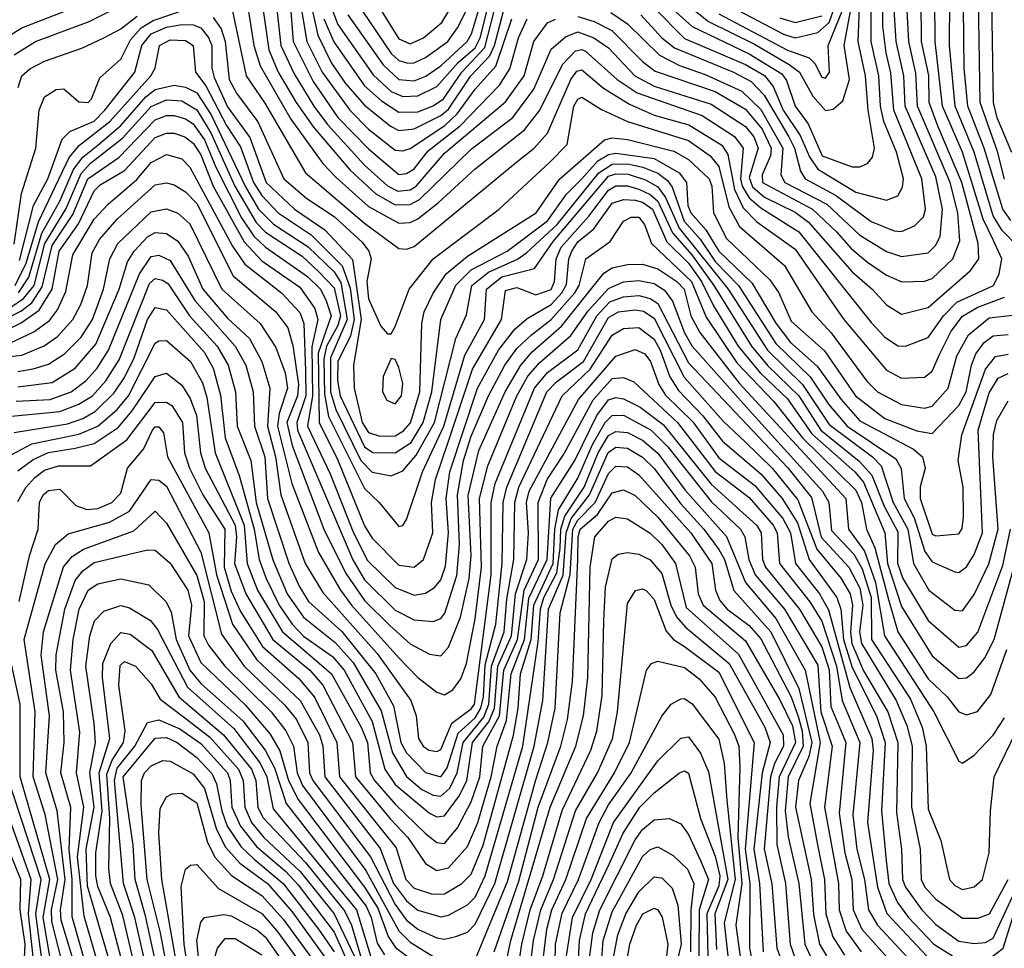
# Model space of a CAD drawing. Extents: x 501367 to 657802, y 482273 to 547541.
# Tile 469 of 656: x 580870 to 583454, y 524364 to 526802. Entities that reach past the tile are written whole.
import ezdxf

# ---------------------------------------------------------------- set-up
doc = ezdxf.new("R2010")
doc.units = 0

msp = doc.modelspace()

# ---------------------------------------------------------------- linework, layer by layer
at = {"layer": '0CON20XD'}
for points in [[(583491.5, 526205), (583449.2, 526249.2), (583425, 526287.7), (583375.1, 526455), (583325.6, 526575), (583310.2, 526735), (583311.2, 526855), (583303.3, 526943.3), (583286.7, 527016.7), (583240.3, 527120.3), (583231.6, 527225), (583209.3, 527375), (583196.4, 527423.6), (583182.4, 527465), (583177.1, 527505), (583197.4, 527665), (583255, 527718.6), (583335, 527723.8), (583379.1, 527775), (583435, 527824.3), (583485.6, 527894.4)], [(583455, 526383.7), (583436.4, 526456.4), (583390.7, 526585), (583387.1, 526857.1), (583374.9, 527025), (583336.5, 527105), (583278.6, 527195), (583265, 527233.4), (583252.8, 527305), (583257.5, 527385), (583238, 527495), (583256.8, 527553.2), (583283.6, 527596.4), (583345, 527617.7), (583393.1, 527655), (583505, 527844.7)], [(583471.5, 526275), (583450.4, 526305), (583401.6, 526465), (583358.8, 526575), (583348.7, 526675), (583346.8, 526915), (583336.8, 526996.8), (583325, 527036.8), (583257, 527167), (583234, 527316), (583232.4, 527385), (583207.4, 527495), (583229.3, 527585), (583229.9, 527645), (583236.5, 527665), (583265, 527685.3), (583325, 527648.9), (583345, 527648.7), (583356, 527655), (583372.7, 527675), (583402.4, 527745), (583455, 527808.2)], [(583474, 526454), (583435.9, 526545), (583426.2, 526585), (583419.1, 527015), (583381.6, 527105), (583312, 527215), (583287.3, 527285), (583281.6, 527385), (583267.1, 527455), (583265.5, 527495), (583275.1, 527524.9), (583295.4, 527554.6), (583375, 527610.3), (583431.5, 527665), (583501.3, 527795)], [(582500.4, 526815), (582555.1, 526755.1), (582588.5, 526728.5), (582743.6, 526665), (582789.8, 526639.8), (582824.3, 526604.3), (582889, 526495), (582904, 526465), (582919.4, 526405), (582931.6, 526385), (583011.4, 526341.4), (583105, 526272.6), (583165, 526248.1), (583185, 526246.6), (583218.8, 526261.2), (583242.1, 526285), (583247.9, 526305), (583237.9, 526385), (583164.4, 526565), (583157, 526663), (583144.2, 526715.8), (583135.2, 526785), (583133, 527015)], [(582421.4, 526821.4), (582465, 526791.6), (582549.1, 526709.1), (582601.8, 526681.8), (582668.9, 526658.9), (582765, 526615.1), (582815, 526566.8), (582873.4, 526465), (582868.1, 526395), (582878.1, 526375), (582988.2, 526318.2), (583075, 526236.9), (583145, 526193.9), (583185, 526181), (583255, 526190.2), (583275, 526210.2), (583286.1, 526233.9), (583292.6, 526305), (583275, 526389.8), (583194.6, 526575), (583191, 526655), (583170.5, 526745), (583155.3, 526985)], [(582535, 526833.4), (582615, 526753.4), (582775, 526685.2), (582825, 526656.1), (582847.3, 526627.3), (582874, 526565), (582918.7, 526498.7), (582942.8, 526442.8), (582965, 526410.1), (583065, 526349.7), (583145, 526328.9), (583175, 526340.4), (583187, 526363), (583189.5, 526385), (583171.8, 526455), (583138.5, 526535), (583129.8, 526575), (583124.9, 526655.1), (583104.9, 526745), (583105, 526946.8)], [(582335, 526811.1), (582377.9, 526797.9), (582423.9, 526773.9), (582505, 526692.5), (582537.7, 526667.7), (582695, 526613.8), (582775, 526567.1), (582819.1, 526515), (582842.2, 526465), (582841, 526445), (582818.4, 526395), (582819.8, 526375), (582951, 526305), (583014.3, 526245.7), (583052.1, 526202.1), (583095, 526166.1), (583145, 526132), (583185.6, 526114.4), (583245, 526116.2), (583265, 526122.8), (583319.5, 526175), (583338, 526222), (583332.1, 526295), (583312, 526375), (583226.9, 526575), (583222.2, 526662.2), (583203.6, 526745), (583194.1, 526925)], [(582535, 526874.7), (582635, 526784.7), (582785, 526713.1), (582870.4, 526660.4), (582882.5, 526642.5), (582905, 526575.2), (582939.4, 526529.4), (582976.6, 526445), (583055, 526416.3), (583075, 526415.7), (583095, 526424.7), (583108.2, 526441.8), (583113.5, 526465), (583096.7, 526565), (583090.2, 526655), (583070.9, 526745), (583077.8, 526925)], [(582555.6, 526895.6), (582678, 526798), (582798.4, 526738.4), (582889.6, 526685), (582916.4, 526665), (582951.4, 526601.4), (582985, 526563.8), (583005, 526567.9), (583030.5, 526589.5), (583048, 526645), (583033.7, 526735), (583051.1, 526825)], [(580855, 526710.2), (580911.2, 526745), (581052, 526798), (581204.2, 526875)], [(581503.1, 526865), (581523.4, 526723.4), (581548, 526665), (581595.1, 526585), (581640.6, 526520.6), (581737.1, 526407.1), (581804.2, 526345), (581855, 526316), (581895, 526317.4), (581919.6, 526330.4), (582055, 526462.2), (582164, 526546), (582219.7, 526620.3), (582265, 526725.2), (582302.4, 526757.6), (582335, 526770.4), (582376.8, 526755), (582415, 526728.7), (582484.9, 526654.9), (582535, 526628.3), (582685, 526580.4), (582775, 526521.9), (582796.8, 526495), (582808.6, 526465), (582785, 526388.2), (582793.5, 526363.5), (582825, 526336.4), (582905, 526297.2), (582940.5, 526270.5), (583055, 526140.4), (583107.9, 526095), (583145, 526053.4), (583185, 526028.9), (583255, 526046.6), (583366, 526144), (583387.6, 526175), (583386, 526215), (583343.4, 526375), (583281, 526521)], [(581626.8, 526876.8), (581652, 526762), (581688.5, 526688.5), (581725.1, 526635), (581775, 526577.7), (581842.7, 526522.7), (581865, 526511.4), (581905, 526515.5), (581975, 526550.7), (581995, 526567.8), (582053.8, 526655), (582103, 526707), (582116.3, 526735), (582139.7, 526825)], [(581730.9, 526815), (581823.8, 526683.8), (581865, 526645.8), (581905, 526641.9), (581935.6, 526654.4), (581975, 526681.4), (582043.9, 526745), (582055.7, 526765), (582085.8, 526865)], [(581769.9, 526825), (581845, 526713.5), (581865, 526695.1), (581888.3, 526688.3), (581905, 526688.9), (581935, 526702.9), (581993.5, 526745), (582019.2, 526780.8), (582072.2, 526887.8)], [(581425, 526841.6), (581464.3, 526655), (581513.3, 526583.3), (581620.1, 526400.1), (581775, 526267.8), (581865, 526201.6), (581885, 526200), (581905, 526206.7), (582175, 526429.5), (582220.2, 526465), (582255, 526504.3), (582316.4, 526645), (582332.6, 526667.4), (582345, 526670.7), (582402.3, 526622.3), (582470.4, 526580.4), (582535, 526552.1), (582626.6, 526526.6), (582712.8, 526472.8), (582728.8, 526448.8), (582746.5, 526356.5), (582768.9, 526308.9), (582805, 526271.3), (582905, 526200.3), (583033.3, 526015), (583145, 525882), (583185, 525861.6), (583245, 525864.2), (583265, 525879.4), (583285.4, 525925), (583315.1, 525984.9), (583345, 526024.3), (583385, 526047.3), (583455, 526073.6)], [(581466.5, 526846.5), (581484, 526735), (581501, 526681), (581581.4, 526541.4), (581665.2, 526425.2), (581699.4, 526389.4), (581785, 526312), (581865, 526268.6), (581895, 526269.6), (581915, 526279.9), (581968.6, 526321.4), (582065, 526411.2), (582195, 526513.5), (582235.2, 526564.8), (582294.9, 526685.1), (582329, 526721), (582345, 526724.4), (582355, 526719.9), (582438.2, 526645), (582490.4, 526610.3), (582661.3, 526551.3), (582746.1, 526496.1), (582768.5, 526465), (582761.6, 526385), (582766.1, 526365), (582784.4, 526334.4), (582815, 526308.5), (582915.2, 526245.2), (583105, 526007.3), (583140.2, 525970.2), (583175, 525946.1), (583195, 525945.2), (583255, 525967.8), (583294.8, 526025.2), (583329.5, 526060.5), (583426, 526105), (583441.2, 526135), (583448.2, 526175), (583425, 526224.8), (583398.6, 526278.6), (583344.8, 526454.8), (583292.2, 526575), (583272.7, 526745), (583272, 526855)], [(581541.9, 526855), (581554.9, 526735), (581590, 526660), (581641.7, 526575), (581677.4, 526527.4), (581775, 526420.7), (581835, 526366.2), (581862.3, 526352.3), (581895, 526355.7), (581910.5, 526365), (581985, 526452.2), (582145, 526586.4), (582194.2, 526655), (582219.1, 526745), (582255, 526794.1), (582276.3, 526803.7)], [(581605.1, 526854.9), (581623.1, 526745), (581663.5, 526665), (581736.6, 526565), (581785, 526515.4), (581855, 526460.1), (581875, 526458), (581895, 526464.6), (581985.4, 526524.6), (582018.3, 526555), (582065, 526620.3), (582119.4, 526680.6), (582161.3, 526805)], [(581687, 526835), (581705, 526789.8), (581797.7, 526657.7), (581845, 526614.2), (581875, 526600.9), (581915, 526602.1), (581965, 526626.7), (582020.4, 526689.6), (582065, 526728.7), (582078.3, 526755), (582100.8, 526845)], [(581807.4, 526845), (581865, 526752.2), (581895, 526739.4), (581929.8, 526755), (581977.6, 526795), (582015, 526857.8)], [(582705, 526854.2), (582875, 526764.3), (582905, 526754.5), (582965, 526769.1), (582995, 526795.3), (583015.4, 526855)], [(583281, 526521), (583257.4, 526585), (583255.9, 526655.9), (583237.5, 526745), (583235.8, 526854.2)], [(580833, 526755), (580875, 526781.1), (581015, 526835.6)], [(580855, 526213.3), (580874.1, 526345.9), (580912.3, 526465), (580920.8, 526565), (580935, 526600), (580965, 526619.1), (580985, 526621.3), (581025, 526586.5), (581049.2, 526585), (581058.4, 526595), (581079.8, 526650.2), (581135, 526698.9), (581160.8, 526749.2), (581188.8, 526781.2), (581219.6, 526800.4), (581305, 526829.6)], [(581581.3, 526825), (581587.4, 526745), (581640, 526640), (581705, 526545.9), (581785, 526463.8), (581865, 526395.8), (581885, 526398.2), (581905, 526411.2), (581941.9, 526458.1), (582026.1, 526523.9), (582129.3, 526630.7), (582156.6, 526673.4), (582178.8, 526755), (582201.4, 526805)], [(581668.4, 526805), (581694.2, 526744.2), (581775, 526629.1), (581819.4, 526589.4), (581865, 526559.4), (581915, 526560.4), (581955, 526576.3), (581981.8, 526595), (582030.6, 526665), (582090.5, 526729.5), (582115.6, 526824.4)], [(582705, 526817.6), (582885, 526722.8), (582942.5, 526702.5), (582957.3, 526687.3), (582975, 526651.6), (582985, 526649.3), (582995.4, 526665), (582992, 526735), (583030.8, 526829.2)], [(580869.4, 526170.6), (580905.8, 526314.2), (580943.6, 526385), (580981.1, 526488.9), (581001.3, 526508.7), (581065, 526535.7), (581092.8, 526565), (581172.1, 526665), (581190.4, 526735), (581214.6, 526765.4), (581255, 526783.2), (581295, 526790.2), (581325, 526788.8), (581345, 526780.8), (581365.6, 526755.6), (581373.6, 526735), (581374.3, 526675), (581380.4, 526650.4)], [(581090.3, 526755), (581135, 526778.5), (581178.1, 526811.9)], [(581377.9, 526807.9), (581398.3, 526778.2), (581409.3, 526745), (581419.6, 526645), (581439.1, 526609.1), (581495, 526534.3), (581562.6, 526385), (581623, 526333), (581695, 526285.4), (581768.4, 526218.4), (581785.9, 526195), (581792.6, 526175), (581780.8, 526115), (581785, 526069.5), (581818, 525998), (581835, 525977.5), (581845, 525977.5), (581855, 525996.7), (581891.6, 526095), (581955, 526174.8), (582128.1, 526305), (582261.2, 526428.8), (582306.6, 526475), (582324.7, 526575), (582335, 526593.9), (582345, 526599.4), (582397, 526567), (582465.3, 526535.3), (582625, 526485.3), (582682.1, 526445), (582705, 526417.3), (582731.2, 526311.2), (582759.2, 526259.2), (582877.1, 526157.1), (582948.9, 526035), (583000.1, 525980.1), (583093.3, 525853.3), (583121.7, 525825), (583185, 525792.4), (583245, 525782.7), (583265, 525787.6), (583307.5, 525835), (583329.7, 525920.3), (583360.3, 525975), (583415, 526019.6), (583476.8, 526026.8)], [(582865, 526807.1), (582905, 526795.3), (582975, 526812.9)], [(580857.8, 526105), (580886.8, 526163.2), (580918.5, 526271.5), (580999.2, 526440.8), (581026.6, 526473.4), (581106.1, 526535), (581213.6, 526655), (581225.2, 526675), (581236.2, 526735), (581265, 526749.3), (581305, 526747.6), (581325.2, 526735), (581331, 526665), (581358.5, 526628.5), (581412.2, 526525), (581448.8, 526468.8), (581483.3, 526375), (581505, 526340.6), (581548, 526295), (581635, 526237.2)], [(580865.4, 526624.6), (580874.8, 526655), (580896.2, 526673.8), (580935, 526693.8), (581032.7, 526727.3), (581090.3, 526755)], [(581380.4, 526650.4), (581415, 526573.4), (581473.4, 526493.4), (581516.9, 526375), (581590.9, 526305), (581671, 526251), (581743.2, 526173.2), (581766.3, 526015), (581745.9, 525895), (581747.7, 525835), (581769, 525745), (581785, 525719), (581815, 525708.9), (581855, 525710), (581877.4, 525722.6), (581895.9, 525744.1), (581919.9, 525825), (581925.1, 526005), (581931.4, 526035), (581955.3, 526084.7), (581989.2, 526135), (582045, 526182), (582225.5, 526295), (582286.6, 526383.4), (582405, 526486.7), (582425, 526492.1), (582465, 526488.3), (582586.9, 526456.9), (582625, 526435.4), (582679.5, 526385), (582686.4, 526365), (582690.6, 526295), (582725, 526228), (582839.2, 526119.2), (582862.1, 526085), (582895, 526010.5), (582982.7, 525932.7), (583063.8, 525815), (583140.5, 525755), (583225, 525722.9), (583265, 525716.2), (583335, 525789.4), (583354.7, 525825), (583368.1, 525895), (583379.8, 525925), (583401.4, 525955), (583425, 525972.2), (583465, 525975.9)], [(580866.8, 526085), (580893.5, 526126.5), (580927.9, 526242.1), (580975, 526326.2), (581010.8, 526409.2), (581035, 526441.2), (581075, 526472.8), (581135.1, 526524.9), (581200.4, 526599.6), (581225, 526619.4), (581275, 526630.9), (581305, 526625.7), (581335, 526610.2), (581372.4, 526552.4), (581461.4, 526365), (581496.5, 526305), (581535.8, 526265.8), (581626.5, 526206.5), (581695, 526140.1), (581712.8, 526112.8), (581729.2, 526015), (581685.7, 525915), (581685.4, 525825), (581699.2, 525779.2), (581765, 525645.4), (581795, 525614.3), (581845, 525604.5), (581875, 525617.7), (581910.8, 525659.2)], [(580843.9, 526046.1), (580879.8, 526070.2), (580907.1, 526105), (580935.8, 526215), (580990.6, 526305), (581031.1, 526398.9), (581055, 526425.6), (581139, 526491), (581215, 526574.5), (581255, 526592.3), (581295, 526589.4), (581335, 526566), (581371.3, 526505), (581434.7, 526365), (581490, 526270), (581515, 526244.2), (581611.5, 526181.4), (581655, 526140.6), (581695, 526098.2), (581711.4, 526025), (581705, 525999.9), (581675, 525945), (581667.9, 525912.1), (581669.5, 525819.5), (581680.5, 525760.5), (581775, 525571.2), (581813.1, 525535), (581865, 525471.5), (581875.3, 525474.7), (581885, 525490), (581926.7, 525615), (581982.7, 525735), (582038.6, 525921.4), (582089.6, 526015), (582095.3, 526095), (582135, 526127.7), (582221.2, 526148.8), (582269.7, 526220.3), (582415, 526391.5), (582435, 526397.9), (582466.6, 526396.6), (582512.1, 526382.1), (582545, 526363.2), (582565.2, 526335.2), (582600.9, 526255), (582729.8, 526095), (582833.2, 525935), (582925, 525844.9), (582995, 525739.7), (583108.3, 525655), (583130.8, 525630.8), (583162.6, 525535), (583201.2, 525465), (583215.8, 525375), (583255.9, 525305), (583325, 525252.4), (583345, 525250.7), (583375, 525293.6), (583414, 525374), (583438.4, 525465), (583424.3, 525655), (583426.2, 525713.8), (583435, 525750.4), (583465, 525801.4)], [(580795, 525997.9), (580872.5, 526037.5), (580901, 526059), (580928.9, 526101.1), (580955, 526209.9), (581009, 526291), (581048.5, 526385), (581129.6, 526440.4), (581225, 526539.8), (581255, 526550.9), (581275, 526550.9), (581305, 526542.4), (581325, 526528.9), (581355, 526486.7), (581384.5, 526415), (581451.8, 526281.8), (581484, 526234), (581515, 526205.1), (581625, 526128.6), (581658.9, 526095), (581674.5, 526064.5), (581687.5, 526025), (581652.7, 525927.3), (581655.5, 525745), (581705, 525645.9), (581775, 525473.8), (581795, 525441), (581865, 525370.7), (581905, 525364.8), (581930, 525385), (581954.3, 525455), (581950.9, 525535), (581961.2, 525595), (581995, 525696.2), (582057.9, 525885), (582134.2, 526015), (582145, 526091.5), (582175, 526099), (582225, 526079.9), (582265, 526094.2), (582274, 526115), (582277.6, 526175), (582291.5, 526205), (582363.8, 526286.2), (582415, 526354.9), (582435, 526366.4), (582465, 526366.6), (582495, 526357.9), (582525, 526343.8), (582545, 526326), (582583, 526243), (582634, 526185), (582691.9, 526105), (582790.6, 525945), (582833.6, 525893.6), (582915, 525815), (582972.5, 525725), (583073.7, 525643.7), (583106.9, 525606.9), (583138.8, 525525), (583175, 525458.1), (583174.4, 525375.6), (583187.7, 525335), (583255, 525225.2), (583335, 525155.2), (583355, 525159.4), (583385, 525194.7), (583450.6, 525369.4), (583470.4, 525465)], [(581225, 526492.9), (581255, 526504.4), (581275, 526504.1), (581303.3, 526495), (581325, 526477.9), (581345, 526447.9), (581377.3, 526365), (581458.9, 526218.9), (581505, 526169.5), (581605, 526100.5), (581644.2, 526044.2), (581652.5, 526015), (581636.8, 525943.2), (581637.9, 525815), (581625.4, 525735), (581685, 525610.4), (581746.1, 525455), (581783, 525383), (581855, 525312.1), (581905, 525291.7), (581935, 525296.4), (581958.6, 525311.4), (581975, 525331.9), (581987.5, 525367.5), (581995.2, 525455), (581989.1, 525545), (581998.5, 525615), (582071.3, 525835), (582126.4, 525935), (582169.8, 525990.2), (582201.8, 526018.2), (582265, 526054.9), (582293, 526085), (582305, 526106.8), (582310.9, 526175), (582318.8, 526195), (582335, 526218.8), (582376.9, 526253.1), (582425, 526320.9), (582455, 526330.5), (582485, 526328.6), (582505, 526323.1), (582530.9, 526305), (582568.9, 526218.9), (582625, 526162.8), (582659.2, 526115), (582691, 526051), (582756, 525945), (582813.4, 525875), (582885, 525807.3), (582949.3, 525715), (583062.4, 525615), (583085, 525587.9), (583140.6, 525455), (583147.5, 525375), (583185, 525261.5), (583265, 525132.6), (583335, 525072.6), (583355, 525074.3), (583375, 525090.5), (583403.4, 525126.6), (583428, 525175), (583482.7, 525377.3)], [(580812.9, 525977.1), (580873.4, 526006.6), (580920.5, 526039.5), (580954.9, 526095), (580973.6, 526195), (581023.9, 526266.1), (581065, 526353.3), (581080.9, 526369.1), (581145, 526406.1), (581225, 526492.9)], [(581635, 526237.2), (581715.8, 526155.8), (581737.5, 526097.5), (581747.6, 526015), (581738, 525972), (581705, 525904.6), (581703.5, 525855), (581710.7, 525815), (581775, 525680.6), (581796.3, 525666.3), (581855, 525664.9), (581897.2, 525692.8), (581929.1, 525745), (581951.2, 525825), (581975.4, 526015), (582014.6, 526105.4), (582054.4, 526145.7), (582148.9, 526195), (582255, 526274.5), (582305.5, 526344.5), (582345, 526384.2), (582387.7, 526432.3), (582415, 526448.8), (582435, 526452.3), (582535, 526438), (582600.7, 526400.7), (582620.4, 526375), (582624, 526315), (582631.6, 526295), (582670.6, 526250.6), (582705, 526194.4), (582791.5, 526111.5), (582855, 526005.5), (582893.3, 525955), (582963.1, 525893.1), (583025.8, 525805), (583075, 525749.1), (583215.7, 525675), (583239.4, 525655), (583246.4, 525625), (583234, 525576), (583233.6, 525545), (583265, 525451.7), (583275, 525447.6), (583335, 525452.8), (583343.5, 525466.5), (583347.2, 525497.2), (583346.6, 525575), (583333.6, 525645), (583342.7, 525712.7), (583404.7, 525885.3), (583431.6, 525918.4), (583465, 525924.1)], [(580845.7, 525954.3), (580906.8, 525983.2), (580947.4, 526012.6), (580969.2, 526040.8), (580991.1, 526088.9), (581008.7, 526185), (581065, 526278.4), (581101.5, 526318.5), (581176.9, 526383.1), (581215, 526427.7), (581255, 526448.4), (581295, 526436.8), (581315.8, 526415), (581427.8, 526207.8), (581460.8, 526160.8), (581557.3, 526085), (581605, 526033.7), (581615.8, 526005), (581619.7, 525880.3)], [(581910.8, 525659.2), (581958.2, 525745), (582014.7, 525965.3), (582042.5, 526027.5), (582056.6, 526105), (582100.4, 526139.6), (582176.6, 526173.4), (582199.8, 526190.2), (582280.8, 526265), (582389.9, 526400.1), (582425, 526423.4), (582465, 526424.1), (582505.3, 526415.3), (582545, 526399.4), (582570.4, 526380.4), (582582.8, 526362.8), (582613.7, 526273.7), (582656.1, 526226.1), (582695, 526167.3), (582756.9, 526105), (582855, 525952.7), (582945, 525864.9), (582993, 525793), (583041.9, 525735), (583169.9, 525649.9), (583183.8, 525623.8), (583191.2, 525545), (583217.5, 525495), (583245.8, 525405.8), (583265, 525379.4), (583325, 525352.4), (583335, 525350.7), (583355, 525365.8), (583375, 525398.4), (583397.4, 525455), (583386.2, 525725), (583415, 525822.9), (583438.6, 525861.4), (583465, 525873.1)], [(580722.5, 525905), (580875, 525921.8), (580934, 525946), (580968.9, 525971.1), (581009.4, 526015), (581030, 526055), (581047.6, 526105), (581060.2, 526190.2), (581078.7, 526225), (581125, 526278.4), (581225, 526369.2), (581255, 526374.5), (581275, 526368.8), (581305, 526350.8), (581335, 526319.8), (581430.2, 526130.2), (581541.6, 526035), (581573.1, 525993.1), (581586.9, 525946.9), (581601.1, 525845), (581599.2, 525815), (581571.2, 525745), (581584.5, 525684.5), (581668.1, 525465), (581725, 525350), (581775, 525277.3), (581841.6, 525211.6)], [(580865, 525878.4), (580904.5, 525885.5), (580945, 525897.8), (580987, 525925), (581030.8, 525969.2), (581060.4, 526015), (581089.3, 526095), (581106.4, 526175), (581126.8, 526215), (581215, 526298.2), (581255, 526305.5), (581285, 526294.1), (581316.5, 526266.5), (581400, 526095), (581500.5, 526005), (581541.6, 525941.6), (581566.2, 525875), (581573, 525835), (581551.1, 525768.9), (581546.5, 525735), (581584.4, 525584.4), (581653.7, 525403.6), (581711.8, 525305), (581740.9, 525265), (581865, 525126.7), (581915, 525075.2), (581965, 525036.7), (581985, 525029.7), (582007.1, 525042.9), (582027.9, 525072.1), (582042.4, 525112.4), (582065, 525229.5), (582082.1, 525365), (582076.5, 525545), (582098.7, 525631.3), (582175.1, 525815), (582203.9, 525866.1), (582235, 525902.3), (582316.7, 525973.3), (582361.6, 526038.4), (582415, 526096.8), (582455, 526113.8), (582495, 526118.1), (582535, 526109.7), (582562.7, 526092.7), (582583, 526063), (582615, 525980.5), (582635, 525945.5), (582785, 525777.1), (582977.5, 525565), (582994.2, 525535), (583001.2, 525461.2), (583059.2, 525399.2), (583081, 525361), (583104.6, 525285), (583105.5, 525175), (583208.4, 525018.4), (583238.5, 524945), (583249.5, 524895), (583255, 524730), (583287.5, 524647.5), (583310.5, 524545), (583325, 524529.1), (583345, 524519.2), (583375, 524526.2), (583397.5, 524545), (583414.4, 524615), (583418.5, 524725), (583428, 524815), (583486.6, 524935)], [(581619.7, 525880.3), (581621, 525815), (581597.4, 525745), (581598.5, 525725), (581744, 525384), (581775, 525332.1), (581855, 525252.4), (581905, 525226.4), (581955, 525222.8), (581975, 525230.4), (581985.9, 525244.1), (582016.9, 525343.1), (582024.2, 525425), (582018.6, 525555), (582034.9, 525644.9), (582055, 525709.1), (582100, 525815), (582143.5, 525895), (582175, 525939.3), (582212.8, 525975), (582265, 526015.1), (582327.2, 526085), (582338.6, 526105), (582355.9, 526175), (582420, 526220), (582455, 526273.8), (582475, 526284.1), (582495, 526283.6), (582509.7, 526265), (582528.1, 526215), (582633.4, 526115), (582671.5, 526021.5), (582751.9, 525901.9), (582849.6, 525799.6), (582925.1, 525705), (583065, 525567), (583079.2, 525535), (583092.3, 525465), (583115, 525415.8), (583150.4, 525280.4), (583175.1, 525195.1), (583255, 525072.3), (583304.5, 525025), (583335, 524985.2), (583355, 524977.1), (583383.8, 524986.2), (583419.4, 525030.6), (583461.3, 525148.7)], [(580865, 525838.9), (580955, 525849.8), (581015, 525887.8), (581069.6, 525950.4), (581130.8, 526095), (581153, 526167), (581169.7, 526195), (581205, 526232.2), (581225, 526243.7), (581255, 526241.2), (581285, 526220.6), (581311.6, 526181.6), (581350.6, 526095), (581415, 526019.1), (581472.9, 525965), (581505.6, 525905), (581526.2, 525835), (581520, 525735), (581541.3, 525655), (581555.1, 525555), (581619.1, 525375), (581665, 525298.8), (581808.2, 525138.2), (581896.5, 525015), (581910.7, 524975), (581916.7, 524915), (581928.9, 524895), (581943.9, 524885), (581965, 524881.5), (581975, 524886.5), (582004.2, 524955.8), (582055, 524992.8), (582063.3, 525005), (582107, 525345), (582107.1, 525535), (582117.7, 525585), (582220.8, 525835), (582255, 525876), (582335, 525935.7), (582384.4, 526025), (582418.6, 526061.4), (582455, 526074.7), (582495, 526078.2), (582525, 526070.5), (582545, 526057.6), (582625, 525901.4), (582885.9, 525625.9), (582947.9, 525547.9), (582974, 525444), (583046.7, 525365), (583075, 525309.8), (583082.7, 525265), (583074.4, 525195), (583079.4, 525165), (583170.9, 525015), (583199, 524949), (583212.4, 524895), (583211, 524735), (583233.4, 524625), (583236.4, 524545), (583245.4, 524525), (583275, 524493.4), (583345, 524443.4), (583385, 524443.8), (583415.2, 524455), (583464.2, 524545)], [(580860.6, 525800.6), (580949.1, 525805), (581004.8, 525825), (581044.2, 525855), (581072.9, 525887.1), (581103, 525935), (581183.7, 526135), (581215, 526180.8), (581235, 526184.5), (581265, 526169.8), (581329.3, 526065), (581435.1, 525945), (581463.3, 525895), (581482.1, 525825), (581486.4, 525735), (581512.9, 525655), (581520, 525545), (581576, 525376), (581602.9, 525315), (581628, 525275), (581715, 525196.6), (581804.3, 525085), (581851.2, 525001.2), (581870.4, 524905), (581885, 524877.6), (581935, 524826.1), (581975, 524814.9), (581992.1, 524837.9), (582020.9, 524929.1), (582065, 524969.9), (582080, 524995), (582087.6, 525025), (582091.4, 525108.6), (582119.2, 525215), (582136, 525376), (582138.7, 525535), (582148.2, 525575), (582253.3, 525825), (582278.5, 525851.5), (582349.4, 525905), (582415, 526020.6), (582441.3, 526035), (582485, 526040.6), (582507, 526037), (582535, 526019), (582613.8, 525863.8), (582717.6, 525747.6), (582774.2, 525694.3), (582844.7, 525625), (582912.1, 525542.1), (582962, 525412), (583025.8, 525335), (583049.8, 525295), (583056.1, 525265), (583050.4, 525195), (583054.6, 525165), (583085, 525093.1), (583148.5, 524985), (583175.1, 524905), (583171.4, 524721.4), (583184.4, 524625), (583186.8, 524545), (583195.4, 524525), (583238, 524465), (583275, 524427.3), (583335, 524383.3), (583375, 524377), (583405, 524379.9), (583425, 524391.4), (583483.1, 524515)], [(581841.6, 525211.6), (581895, 525164.1), (581945, 525136.5), (581975, 525132.6), (581995, 525154.7), (582026.4, 525233.6), (582049.9, 525335), (582054.5, 525395.5), (582047.1, 525552.9), (582075, 525671.1), (582144, 525825), (582184.9, 525895), (582215, 525930.4), (582291.8, 525998.2), (582403.4, 526136.6), (582425, 526150.9), (582465, 526160.1), (582505, 526160.5), (582545, 526148.4), (582594.9, 526115), (582613.6, 526095), (582631.3, 526025), (582655, 525981.3), (582758.3, 525848.3), (583038.1, 525545), (583045.4, 525465), (583087.5, 525407.5), (583116.6, 525325), (583139.9, 525185), (583269.9, 524985), (583335, 524855.5), (583345, 524850.9), (583375, 524871.8), (583425, 524923.8), (583455, 524969.5)], [(580820.9, 525759.1), (580975, 525773.8), (581025, 525792.8), (581060.7, 525815), (581095.5, 525854.5), (581130.9, 525909.1), (581210.4, 526109.6), (581225, 526122.9), (581245, 526119), (581258.9, 526108.9), (581315.1, 526025.1), (581388.4, 525945), (581417.1, 525895), (581436.2, 525825), (581440.2, 525735), (581476.7, 525645), (581490.5, 525535), (581534, 525384), (581571.9, 525295), (581615, 525233.6), (581697.6, 525167.6), (581745.1, 525115.1), (581818.1, 524988.1), (581847.9, 524877.8), (581885, 524815.4), (581925, 524781.5), (581955, 524766.8), (581975, 524763.9), (581998.4, 524785), (582017.8, 524825), (582033.4, 524905), (582088.3, 524971.7), (582100.9, 525005), (582108.1, 525105), (582141.5, 525195), (582148.8, 525281.2), (582167, 525385), (582169.7, 525535), (582180.1, 525575), (582293.4, 525815), (582367.5, 525885), (582425, 525973.9), (582455, 525991.3), (582495, 525994.3), (582535, 525963.8), (582551.4, 525935), (582576.3, 525865), (582599, 525829), (582662.8, 525762.8), (582715, 525695.7), (582815, 525610.1), (582871.2, 525545), (582911.4, 525481.4), (582941.9, 525385), (583014.9, 525285), (583024.9, 525255), (583032.3, 525175), (583055, 525101.9), (583118.6, 524975), (583141.6, 524905), (583132.5, 524725), (583144.7, 524595.3), (583151.3, 524535), (583174.5, 524484.5), (583203.1, 524445), (583269.1, 524375), (583318.7, 524345)], [(580855, 525719), (580995, 525741.3), (581035.2, 525755.2), (581068.9, 525775), (581117.6, 525822.4), (581145, 525863.2), (581170.2, 525915), (581205.1, 526015), (581225, 526046.8), (581255, 526040.7), (581355, 525928.4), (581377.5, 525887.5), (581396.9, 525816.9), (581409.1, 525705), (581445.9, 525605.9), (581485.4, 525465), (581498, 525385), (581516.9, 525335), (581550.5, 525265), (581585, 525215.4), (581615, 525184.3), (581690.4, 525130.4), (581721.5, 525095), (581795, 524960.2), (581828.2, 524835), (581855, 524794.3), (581945, 524719), (581965, 524709.7), (581985, 524711.9), (582024.3, 524765.7), (582043.2, 524805), (582058, 524905), (582101.3, 524958.7), (582115.8, 524995), (582125, 525105), (582160.3, 525185), (582171.6, 525295), (582201, 525385), (582204.9, 525455.1), (582200.1, 525535), (582207.2, 525565), (582336.4, 525805), (582435, 525919.1), (582485, 525936.5), (582510.6, 525925), (582525.7, 525905), (582547.4, 525845), (582565, 525816.7), (582636.8, 525746.8), (582705, 525652.4), (582799.5, 525579.5), (582872.6, 525492.6), (582893.6, 525455), (582906.6, 525375), (582968.9, 525295), (582993.2, 525253.2), (583049, 525049), (583106.9, 524915), (583110.2, 524885), (583095.1, 524695.1), (583121.7, 524525), (583146.1, 524456.1), (583265, 524329)], [(580849, 525661), (580901.5, 525688.5), (581025, 525713.9), (581075.1, 525735), (581125, 525778.6), (581155.1, 525815), (581225, 525953.2), (581235, 525959.5), (581255, 525959.8), (581318.2, 525905), (581349.4, 525849.4), (581360.5, 525810.5), (581383, 525665), (581458.8, 525475), (581467.1, 525375), (581494.2, 525305), (581559.8, 525195), (581630.7, 525135), (581687.7, 525085), (581766.3, 524945), (581782.8, 524905), (581789.8, 524825), (581801, 524805), (581855, 524743.1), (581935, 524666.1), (581965, 524642), (581985, 524640), (582019, 524681), (582055, 524748.7), (582077.3, 524815), (582085.6, 524895), (582129.3, 524975), (582140.6, 525095), (582176.8, 525175), (582194, 525305), (582231.2, 525385), (582230.4, 525535), (582254.7, 525595.3), (582298.5, 525661.5), (582375.4, 525804.6), (582425, 525860.3), (582455, 525863), (582481.7, 525851.7), (582596.8, 525745), (582695, 525616.2), (582785, 525548.1), (582847.7, 525475), (582858.2, 525455), (582864.3, 525375), (582943.7, 525273.7), (582975, 525223.5), (583013.8, 525105), (583029.2, 525015), (583075.3, 524905), (583063, 524777), (583056.7, 524715), (583067.1, 524625), (583087.3, 524545), (583098, 524465), (583121.6, 524425), (583224.4, 524314.4)], [(581855, 525793.8), (581872.3, 525815), (581875, 525847.5), (581865, 525889.2), (581855, 525910), (581845, 525912.5), (581824, 525866), (581822.3, 525825), (581833.7, 525803.7), (581855, 525793.8)], [(580865, 525617.6), (580905, 525648.1), (580945, 525665.8), (581015, 525677.2), (581065, 525689.9), (581128.2, 525731.8), (581164.9, 525775.1), (581225, 525866), (581255, 525874.8), (581295, 525842.6), (581317.5, 525807.5), (581333.3, 525763.3), (581344.1, 525665), (581356.5, 525625), (581434.9, 525475), (581438.9, 525445), (581433.8, 525375), (581462.8, 525295), (581534.5, 525175), (581631.5, 525095), (581665.1, 525055.1), (581743.2, 524905), (581751.4, 524815), (581843.2, 524703.2), (581888.2, 524655), (581935, 524586.7), (581965, 524568.8), (581995, 524575.9), (582045, 524631.6), (582072.1, 524695), (582107.3, 524815), (582123.4, 524895), (582147.9, 524962.1), (582159.9, 525085), (582194.8, 525175), (582206.2, 525283.8), (582254.6, 525385), (582263.9, 525546.1), (582326.7, 525645), (582385, 525763.2), (582415, 525804.6), (582435, 525810.9), (582455, 525807.4), (582498.2, 525785), (582559.3, 525739.3), (582685, 525583.3), (582804.7, 525474.7), (582816.2, 525455), (582819.8, 525385), (582827.8, 525365), (582917.1, 525255), (582975, 525156.2), (582995.1, 525095.1), (582999.4, 524999.4), (583038.6, 524905), (583020.8, 524719.2), (583035.7, 524615), (583054.2, 524545), (583057.4, 524465), (583080.6, 524415), (583148.8, 524338.8)], [(580865, 525537.3), (580885.4, 525574.6), (580909.7, 525600.3), (580935, 525619.6), (580971.3, 525631.4), (581055, 525631.1), (581150.4, 525699.6), (581225, 525797.5), (581255, 525798.5), (581269.2, 525789.2), (581296.8, 525745), (581302.6, 525665), (581315.3, 525625), (581350, 525555), (581407.7, 525465), (581406.6, 525365), (581425, 525302.4), (581449, 525249), (581506.6, 525156.6), (581602.6, 525072.6), (581643.6, 525023.6), (581701.8, 524905), (581709.3, 524815), (581804.7, 524694.7), (581857.8, 524627.8), (581883.7, 524545), (581905, 524522.3), (581953.1, 524506.9), (581985, 524507.1), (582030.2, 524535), (582055, 524559.4), (582086.2, 524635), (582166.3, 524923.7), (582178.5, 524995), (582184.5, 525085), (582212.4, 525175), (582219.2, 525265), (582270.5, 525375), (582274.8, 525465.2), (582284.4, 525515.6), (582335, 525598.5), (582373.3, 525686.7), (582406.2, 525745), (582425, 525763.5), (582455, 525763.8), (582527.4, 525725), (582570.7, 525680.7), (582685, 525537.9), (582762, 525465), (582772.9, 525445), (582783.8, 525385), (582800.8, 525345), (582877.3, 525255), (582965, 525107.6), (582973.1, 524985), (583002.2, 524895), (582982.7, 524735), (583019.6, 524535), (583020.5, 524465), (583039.6, 524409.7), (583079.1, 524355)], [(580868.4, 525275), (580895.1, 525394.9), (580917.9, 525465), (580921.1, 525535), (580931.4, 525555), (580945, 525566.7), (580975, 525569.6), (581017.3, 525527.3), (581046.2, 525516.2), (581075, 525518.8), (581111.7, 525535), (581135, 525559.2), (581153, 525625), (581195, 525675.3), (581218.6, 525725), (581225, 525733.2), (581235, 525733.8), (581247.4, 525717.4), (581257.9, 525655), (581365.8, 525455), (581386.3, 525345), (581428.6, 525215), (581491.8, 525121.8), (581606.3, 525015), (581656.4, 524925), (581665.3, 524895), (581670.6, 524815), (581816.1, 524626.1), (581851.3, 524535), (581885, 524489), (581915, 524464.9), (581975, 524447.3), (581995, 524451.4), (582045, 524478.2), (582065, 524498.8), (582091.4, 524555), (582190.1, 524895), (582230.9, 525169.1), (582236.4, 525255), (582245.5, 525285), (582279.9, 525350.1), (582288.1, 525415), (582290.4, 525465), (582300.7, 525499.3), (582351.2, 525575), (582388.2, 525665), (582415, 525711.1), (582435, 525721.6), (582465, 525718.9), (582505, 525698.1), (582545, 525664.6), (582616.8, 525566.8), (582725.2, 525445.2), (582774.9, 525325), (582855, 525230.3), (582931.3, 525095), (582971.3, 524905), (582943.5, 524745), (582963.7, 524636.3), (582982.3, 524545), (582985.6, 524455), (583004.2, 524394.2), (583035, 524346.8)], [(581024.9, 524155.1), (580953.8, 524435), (580952.8, 524465), (580969.9, 524545), (580936.1, 524716.1), (580905.3, 524815), (580910, 524985), (580881.5, 525175), (580936.2, 525373.8), (580963.4, 525425), (580997.2, 525452.8), (581105, 525483.5), (581157.6, 525512.4), (581215, 525595.6), (581235, 525593.4), (581255, 525578), (581344.7, 525404.7), (581399.6, 525189.6), (581458.8, 525105), (581565, 525004), (581596, 524965), (581626.2, 524905), (581630.4, 524825), (581639, 524805), (581790.6, 524605), (581855, 524479.1), (581885, 524438.3), (581915, 524415.1), (581965, 524392.1), (581985, 524388.1), (582014.9, 524395.1), (582045, 524407.2), (582065, 524427.9), (582116.9, 524535), (582220.2, 524895), (582242.6, 525015), (582257.8, 525255), (582296.1, 525343.9), (582304.2, 525455), (582317.3, 525492.7), (582365.8, 525555), (582414.2, 525665.8), (582435, 525679.8), (582465, 525677.6), (582505, 525654.1), (582535, 525624.3), (582605, 525531), (582665.7, 525465), (582705, 525411.8), (582719.7, 525385), (582744, 525304), (582841.2, 525195), (582915, 525046.1), (582949.3, 524905), (582941.7, 524868.3), (582914.4, 524805), (582905.9, 524735), (582947.5, 524545), (582953.4, 524453.4), (582969.7, 524375), (582987.3, 524345)], [(582065, 524334), (582150, 524540), (582225, 524807), (582256, 524905), (582275.5, 524995), (582288.4, 525245), (582314.6, 525345.4), (582321.8, 525465), (582335, 525488.8), (582380.1, 525535), (582415, 525611.3), (582435, 525630.6), (582465, 525628.8), (582495, 525607.9), (582631.2, 525455), (582686.2, 525375), (582696.1, 525305), (582707.3, 525277.3), (582727, 525255), (582785, 525212.3), (582815, 525176.7), (582894.9, 525025), (582912.9, 524972.9), (582924, 524935), (582926.8, 524895), (582887, 524815), (582879.6, 524725), (582886.9, 524656.9), (582915.1, 524535), (582930.9, 524375), (582949.3, 524335)], [(582114.9, 524354.9), (582179.7, 524540.3), (582231.1, 524735), (582290.2, 524895), (582308, 524965), (582321.1, 525065), (582334.9, 525385.1), (582335.3, 525445), (582341.1, 525465), (582386.7, 525503.3), (582425, 525560), (582455, 525567.8), (582485, 525552.9), (582545, 525496.3), (582628.1, 525395), (582642.5, 525365), (582651.1, 525295), (582664.1, 525265), (582775, 525171.9), (582865, 525016.5), (582898.1, 524948.1), (582906.2, 524905), (582863, 524815), (582856.3, 524735), (582857, 524637), (582880.2, 524535), (582892.7, 524375), (582905, 524337.3)], [(581064.2, 524155), (580978.1, 524438.1), (580976.6, 524465), (580989.2, 524545), (580968.1, 524725), (580938.4, 524825), (580947.4, 524975), (580925.9, 525134.1), (580932.4, 525195), (580984.4, 525365.6), (581007, 525393), (581037.3, 525412.7), (581169.1, 525460.9), (581225, 525512.4), (581255, 525480.6), (581335, 525342.8), (581354, 525275), (581352.6, 525185), (581365, 525160.5), (581408.2, 525105), (581529.5, 524985), (581568.3, 524935), (581588.8, 524895), (581598.1, 524825), (581612.1, 524792.1), (581778.7, 524568.7), (581865, 524409.9), (581895, 524380.2), (581975, 524330.6)], [(582148.2, 524335), (582159.2, 524385), (582262.5, 524735), (582329.8, 524895), (582349.5, 524975), (582360.7, 525075), (582367.4, 525365), (582379.5, 525445), (582415, 525485.8), (582435, 525496.3), (582465, 525491.7), (582525, 525454.2), (582555, 525424.5), (582591.1, 525375), (582619.6, 525259.6), (582756.3, 525136.3), (582874.2, 524925), (582874.9, 524895), (582850.8, 524849.2), (582840.6, 524815), (582823.8, 524625), (582844, 524534), (582857.2, 524365), (582875.8, 524315.8)], [(581056.6, 524275), (581007, 524447), (581007.1, 524545), (580999.2, 524625), (581003.7, 524733.7), (580977.6, 524825), (580986.1, 524905), (580984.7, 524985), (580964.2, 525095), (580965.5, 525135), (580987.9, 525255), (581015, 525330.2), (581035, 525355.5), (581065, 525377.1), (581205, 525410.4), (581225, 525410), (581265, 525375.2), (581310.6, 525305), (581320.7, 525265), (581312.4, 525185), (581344.8, 525114.8), (581462.6, 525002.6), (581526.7, 524926.7), (581552.9, 524882.9), (581575.4, 524805.4), (581600.5, 524755), (581775.2, 524525.2), (581809.4, 524469.4), (581837, 524395), (581856.2, 524366.2), (582021.9, 524241.9)], [(582181.5, 524335), (582187.7, 524375), (582209.9, 524465), (582243.1, 524555), (582293.7, 524726.3), (582368.9, 524885), (582385.1, 524934.9), (582398.3, 525028.3), (582403, 525225), (582407.5, 525312.4), (582425, 525387.1), (582440.9, 525399.1), (582465, 525403.8), (582495, 525399.6), (582525, 525384.4), (582555, 525348.8), (582579.2, 525265), (582594.3, 525234.3), (582617.4, 525207.4), (582732.1, 525112.1), (582825.5, 524945), (582840.1, 524905), (582819.1, 524825), (582796.9, 524625), (582811.6, 524535), (582821.5, 524355)], [(581092.2, 524265), (581039, 524449), (581021.5, 524605), (581038, 524735), (581018.8, 524825), (581027.8, 524932.2), (581003.3, 525095), (581010, 525175), (581026, 525255), (581049.7, 525305), (581075, 525321.6), (581135, 525334.1), (581209, 525319), (581254.3, 525274.3), (581266.9, 525246.9), (581280.6, 525175), (581316.6, 525095), (581345, 525059.4), (581455, 524961.9), (581514.2, 524884.2), (581538.3, 524838.3), (581568.8, 524745), (581779.3, 524475), (581792.6, 524445), (581808.3, 524378.3), (581827.4, 524347.4)], [(582212.6, 524335), (582218.4, 524385), (582237.8, 524465), (582271, 524545), (582328.5, 524725), (582386.2, 524825), (582425.6, 524914.4), (582438.9, 524985), (582465, 525270), (582486, 525304), (582505, 525308.4), (582515, 525302.9), (582535, 525280.4), (582566.7, 525196.7), (582585.6, 525175.6), (582615, 525156.7), (582705, 525089.8), (582798.2, 524905), (582774.5, 524625), (582786.2, 524535), (582785.5, 524365.5), (582793.7, 524323.7)], [(581124.3, 524265), (581047.8, 524527.8), (581044, 524625), (581065.4, 524734.6), (581053.8, 524825), (581068.2, 524905), (581065.3, 524955), (581043.1, 525105), (581053.3, 525185), (581065.7, 525224.3), (581090.6, 525249.4), (581135, 525264.5), (581158.1, 525258.1), (581213, 525225), (581231.1, 525201.1), (581310.1, 525050.1), (581431.3, 524941.3), (581500.9, 524850.9), (581518, 524815), (581535, 524730.5), (581753.9, 524465), (581790.2, 524345)], [(581155.1, 524265), (581108, 524445), (581075, 524526.8), (581069.5, 524555), (581069.5, 524615), (581085.7, 524724.3), (581078, 524825), (581105.9, 524915), (581086.6, 525075), (581088, 525112), (581108.7, 525165), (581135, 525193.8), (581159.3, 525189.3), (581216.7, 525146.7), (581287.4, 525025), (581404.7, 524925), (581478.1, 524835), (581489.5, 524805), (581494.7, 524735), (581507.5, 524707.5), (581620.1, 524590.1), (581722.4, 524462.4), (581740.9, 524425), (581764.5, 524345)], [(580977.4, 524175), (580931.4, 524445), (580949, 524545), (580870.9, 524815), (580870.9, 525005), (580834.4, 525175)], [(581181.7, 524275), (581140.3, 524450.3), (581107.7, 524535), (581103.9, 524573.9), (581106.5, 524705), (581098.7, 524821.3), (581111.9, 524858.1), (581141.8, 524905), (581146, 524935), (581129.5, 525055), (581132.9, 525107.1), (581145, 525117.6), (581173.9, 525105), (581215, 525058.5), (581238.6, 525018.6), (581306.6, 524966.6), (581369, 524919), (581444.2, 524835), (581456.2, 524805), (581460.8, 524735), (581478.1, 524695), (581510.1, 524655), (581605.9, 524565.9), (581695, 524454.7), (581775, 524288.1)], [(582243.5, 524335), (582253.5, 524415), (582266.8, 524465), (582303.1, 524545), (582357.4, 524705), (582430.9, 524825), (582470.1, 524905), (582515.3, 525095), (582528, 525112), (582545, 525118.4), (582615, 525101.6), (582652.4, 525072.4), (582695, 525023.9), (582746.1, 524926.1), (582757.5, 524895), (582760.1, 524840.1), (582754.6, 524655), (582765.7, 524535), (582749.3, 524425), (582768.5, 524285)], [(582275.1, 524325), (582276.6, 524375), (582293.7, 524456.3), (582336.2, 524545), (582390.5, 524695), (582415, 524740.8), (582474.7, 524825), (582555, 524973.9), (582579.6, 525005), (582605, 525019.3), (582615, 525020.2), (582635, 525006.1), (582705, 524913.1), (582719.4, 524849.4), (582726.3, 524753.7), (582747.6, 524545), (582718.8, 524431.2), (582738.1, 524258.1)], [(581213, 524265), (581172, 524445), (581142.3, 524535), (581118.3, 524805), (581125, 524837.3), (581171.8, 524895), (581205, 524957), (581235, 524964.5), (581290.2, 524940.2), (581345, 524901.9), (581415, 524825.4), (581422, 524805), (581426.6, 524735), (581449.3, 524685), (581491.4, 524631.4), (581567.2, 524567.2), (581600.8, 524530.8), (581695, 524406.4), (581733.1, 524323.1)], [(581239.7, 524265), (581200.1, 524450.1), (581172.4, 524545), (581167.8, 524635), (581141.4, 524815), (581225, 524916.4), (581255, 524917.9), (581282.7, 524905), (581335, 524865.1), (581373.7, 524823.7), (581386.1, 524796.1), (581400.1, 524725), (581414.4, 524685), (581451.1, 524631.1), (581485, 524598.1), (581560.9, 524535), (581654.4, 524415), (581695, 524355.6)], [(582305.2, 524344.8), (582320.8, 524445), (582369.5, 524545), (582428.1, 524695), (582545, 524856.3), (582605, 524915.8), (582625, 524919.5), (582657, 524877), (582677.5, 524827.5), (582728.6, 524545), (582694.7, 524455), (582698.6, 524361.4)], [(581265.7, 524265), (581238.8, 524405), (581204.3, 524545), (581188.7, 524741.3), (581189.3, 524805), (581197.6, 524825), (581215, 524843.8), (581245, 524857.4), (581265, 524855.5), (581325, 524822.6), (581355, 524784), (581386.2, 524676.2), (581410.1, 524630.1), (581447.6, 524587.6), (581519.8, 524535), (581585, 524459.9), (581695, 524307.3)], [(582336.2, 524335), (582339.4, 524385), (582355.4, 524455), (582417, 524585), (582453.5, 524666.5), (582497.9, 524735), (582535, 524772.8), (582602, 524825), (582615, 524830), (582625, 524824.1), (582656.7, 524705), (582695, 524606.3), (582707.6, 524555), (582705, 524528.7), (582673.2, 524455), (582675.7, 524345)], [(580905.6, 524334.4), (580892.4, 524455), (580899.6, 524545), (580805.7, 524805.7)], [(580927.9, 524335), (580912.1, 524455), (580925.6, 524545), (580837.1, 524815)], [(581235, 524667.5), (581238.4, 524731.6), (581255, 524761.8), (581270.2, 524769.8), (581295, 524771.3), (581335, 524746), (581362.6, 524642.6), (581382.4, 524602.4), (581425.5, 524555.5), (581505, 524503.5), (581560.9, 524440.9), (581685, 524272.2)], [(580881.8, 524338.2), (580883.9, 524375), (580870.5, 524465), (580872.4, 524545), (580794.4, 524735)], [(582366.7, 524345), (582373.8, 524405), (582392.9, 524465), (582485, 524649.1), (582505, 524676.5), (582535, 524701.4), (582575, 524705.2), (582605, 524691.2), (582625, 524663.4), (582656.9, 524595), (582678.3, 524545), (582653.3, 524465), (582652.9, 524345)], [(581291.6, 524265), (581242.4, 524545), (581235, 524667.5)], [(582396.8, 524325), (582401.3, 524385), (582425, 524460.2), (582505, 524605.2), (582525, 524623.7), (582545, 524630.8), (582585, 524607.7), (582622.6, 524572.6), (582639, 524535), (582631.5, 524465), (582631, 524355)], [(581318, 524265), (581301.2, 524375), (581293.3, 524526.7), (581305, 524571.8), (581317.7, 524582.3), (581335, 524584.7), (581391.8, 524521.8), (581505, 524455.4), (581545, 524409.9), (581656.9, 524256.9)], [(582427.9, 524335), (582440, 524400), (582460.5, 524455), (582495, 524512.8), (582535, 524552.4), (582555, 524549.4), (582582.4, 524522.4), (582597.5, 524477.5), (582606.5, 524375), (582582.5, 524277.5)], [(582464.3, 524335), (582471.6, 524375), (582488.5, 524425), (582505.8, 524455), (582535, 524470.2), (582545, 524465.2), (582556.2, 524446.2), (582571.3, 524375), (582558.6, 524265)], [(583415, 524336.8), (583451.1, 524365), (583485.5, 524474.5)], [(581346.5, 524265), (581334.9, 524384.9), (581345, 524433.3), (581354.6, 524445), (581405, 524453.5), (581425, 524450), (581495, 524411.6), (581515, 524393.6), (581585, 524293.4)], [(581380, 524335), (581388.9, 524365), (581409.4, 524390.6), (581435, 524390.6), (581505, 524347.1)]]:
    msp.add_lwpolyline(points, dxfattribs=at)

doc.saveas('drawing.dxf')
